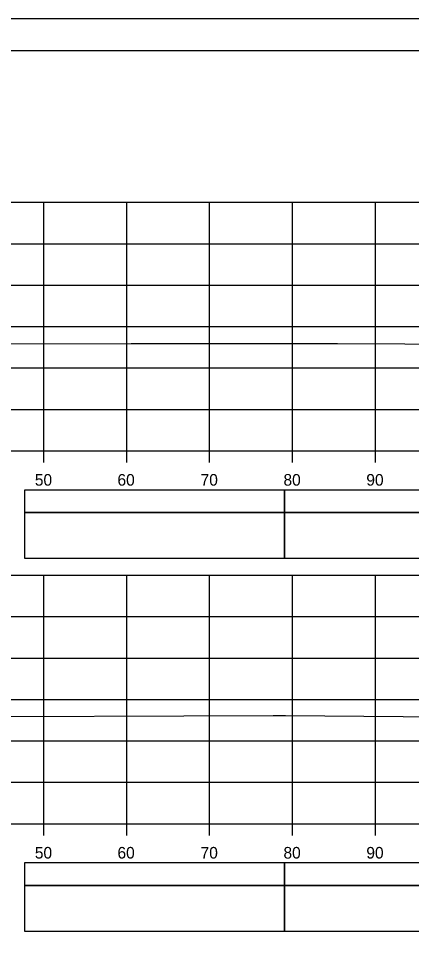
# Model space of a CAD drawing. Extents: x 1386544 to 1388153, y 379785 to 390999.
# Drawn here: x 1387406.6 to 1387454.1, y 390674.8 to 390785.6 of the extents above; entities that cross this region are included whole.
import ezdxf

# ---------------------------------------------------------------- set-up
doc = ezdxf.new("R2010")
doc.units = 0
for name, color, linetype in [('R_Axis', 7, 'Continuous'), ('R_Axis Annot', 7, 'Continuous'), ('R_Border', 7, 'Continuous'), ('R_Exist Surface', 7, 'Continuous'), ('R_Grid', 7, 'Continuous'), ('R_No Plot', 7, 'Continuous'), ('R_Striping', 7, 'Continuous')]:
    doc.layers.add(name, color=color, linetype=linetype)

msp = doc.modelspace()

# ---------------------------------------------------------------- linework, layer by layer
at = {"layer": 'R_Axis'}
for p, q in [((1387209.68, 390733.41), (1387509.68, 390733.41)), ((1387409.68, 390732.01), (1387409.68, 390733.41)), ((1387419.68, 390732.01), (1387419.68, 390733.41)), ((1387429.68, 390732.01), (1387429.68, 390733.41)), ((1387439.68, 390732.01), (1387439.68, 390733.41)), ((1387449.68, 390732.01), (1387449.68, 390733.41)), ((1387209.68, 390688.41), (1387509.68, 390688.41)), ((1387409.68, 390687.01), (1387409.68, 390688.41)), ((1387419.68, 390687.01), (1387419.68, 390688.41)), ((1387429.68, 390687.01), (1387429.68, 390688.41)), ((1387439.68, 390687.01), (1387439.68, 390688.41)), ((1387449.68, 390687.01), (1387449.68, 390688.41))]:
    msp.add_line(p, q, dxfattribs=at)
at = {"layer": 'R_Axis Annot'}
for points in [[(1387438.7, 390725.97), (1387509.68, 390725.97), (1387509.68, 390728.68), (1387438.7, 390728.68)], [(1387438.7, 390720.44), (1387509.68, 390720.44), (1387509.68, 390725.97), (1387438.7, 390725.97)], [(1387438.7, 390680.97), (1387509.68, 390680.97), (1387509.68, 390683.68), (1387438.7, 390683.68)], [(1387438.7, 390675.44), (1387509.68, 390675.44), (1387509.68, 390680.97), (1387438.7, 390680.97)]]:
    msp.add_lwpolyline(points, close=True, dxfattribs=at)
at = {"layer": 'R_Border'}
msp.add_line((1387201.68, 390781.71), (1387517.86, 390781.71), dxfattribs=at)
at = {"layer": 'R_Exist Surface'}
for points in [[(1387209.68, 390746.66), (1387219.13, 390746.62), (1387254.79, 390746.47), (1387254.84, 390746.47), (1387254.9, 390746.47), (1387306.36, 390746.53), (1387312.57, 390746.5), (1387351.05, 390746.33), (1387379.3, 390746.33), (1387398.1, 390746.34), (1387420.23, 390746.37), (1387445.11, 390746.37), (1387461.35, 390746.29), (1387492.49, 390746.24), (1387502.85, 390746.24), (1387509.68, 390746.25)], [(1387209.68, 390701.69), (1387214.83, 390701.64), (1387225.87, 390701.6), (1387253.17, 390701.49), (1387291.86, 390701.61), (1387305.75, 390701.64), (1387343.16, 390701.4), (1387347.51, 390701.38), (1387393.94, 390701.3), (1387394.14, 390701.3), (1387437.33, 390701.47), (1387438.85, 390701.47), (1387486.18, 390701.08), (1387489.34, 390701.06), (1387492.61, 390701.07), (1387509.68, 390701.1)]]:
    msp.add_lwpolyline(points, dxfattribs=at)
at = {"layer": 'R_Grid'}
for p, q in [((1387209.68, 390763.41), (1387509.68, 390763.41)), ((1387409.68, 390733.41), (1387409.68, 390763.41)), ((1387419.68, 390733.41), (1387419.68, 390763.41)), ((1387429.68, 390733.41), (1387429.68, 390763.41)), ((1387439.68, 390733.41), (1387439.68, 390763.41)), ((1387449.68, 390733.41), (1387449.68, 390763.41)), ((1387209.68, 390758.41), (1387509.68, 390758.41)), ((1387209.68, 390753.41), (1387509.68, 390753.41)), ((1387209.68, 390748.41), (1387509.68, 390748.41)), ((1387209.68, 390743.41), (1387509.68, 390743.41)), ((1387209.68, 390738.41), (1387509.68, 390738.41)), ((1387209.68, 390733.41), (1387509.68, 390733.41)), ((1387209.68, 390718.41), (1387509.68, 390718.41)), ((1387409.68, 390688.41), (1387409.68, 390718.41)), ((1387419.68, 390688.41), (1387419.68, 390718.41)), ((1387429.68, 390688.41), (1387429.68, 390718.41)), ((1387439.68, 390688.41), (1387439.68, 390718.41)), ((1387449.68, 390688.41), (1387449.68, 390718.41)), ((1387209.68, 390713.41), (1387509.68, 390713.41)), ((1387209.68, 390708.41), (1387509.68, 390708.41)), ((1387209.68, 390703.41), (1387509.68, 390703.41)), ((1387209.68, 390698.41), (1387509.68, 390698.41)), ((1387209.68, 390693.41), (1387509.68, 390693.41)), ((1387209.68, 390688.41), (1387509.68, 390688.41))]:
    msp.add_line(p, q, dxfattribs=at)
at = {"layer": 'R_No Plot'}
msp.add_line((1387189.28, 390785.6), (1387522.61, 390785.6), dxfattribs=at)
for points in [[(1387189.27, 390785.6), (1387522.61, 390785.6), (1387522.61, 390572.26), (1387189.27, 390572.26)], [(1387435.6, 390781.71), (1387455.22, 390781.71), (1387455.22, 390771.83), (1387471.33, 390771.83), (1387494.53, 390771.83), (1387494.53, 390747.49), (1387517.86, 390747.49), (1387517.86, 390576.25), (1387201.68, 390576.25), (1387201.68, 390781.71)]]:
    msp.add_lwpolyline(points, close=True, dxfattribs=at)
at = {"layer": 'R_Striping'}
for points in [[(1387407.36, 390725.97), (1387438.7, 390725.97), (1387438.7, 390728.68), (1387407.36, 390728.68)], [(1387407.36, 390720.45), (1387438.7, 390720.45), (1387438.7, 390725.97), (1387407.36, 390725.97)], [(1387407.36, 390680.97), (1387438.7, 390680.97), (1387438.7, 390683.68), (1387407.36, 390683.68)], [(1387407.36, 390675.45), (1387438.7, 390675.45), (1387438.7, 390680.97), (1387407.36, 390680.97)]]:
    msp.add_lwpolyline(points, close=True, dxfattribs=at)

# ---------------------------------------------------------------- texts
at = {"layer": 'R_Axis Annot'}
for s, p in [('50', (1387408.59, 390729.21)), ('60', (1387418.56, 390729.21)), ('70', (1387428.59, 390729.21)), ('80', (1387438.59, 390729.21)), ('90', (1387448.59, 390729.21)), ('50', (1387408.59, 390684.21)), ('60', (1387418.56, 390684.21)), ('70', (1387428.59, 390684.21)), ('80', (1387438.59, 390684.21)), ('90', (1387448.59, 390684.21))]:
    msp.add_text(s, height=1.4, dxfattribs=at).set_placement(p)

doc.saveas('drawing.dxf')
